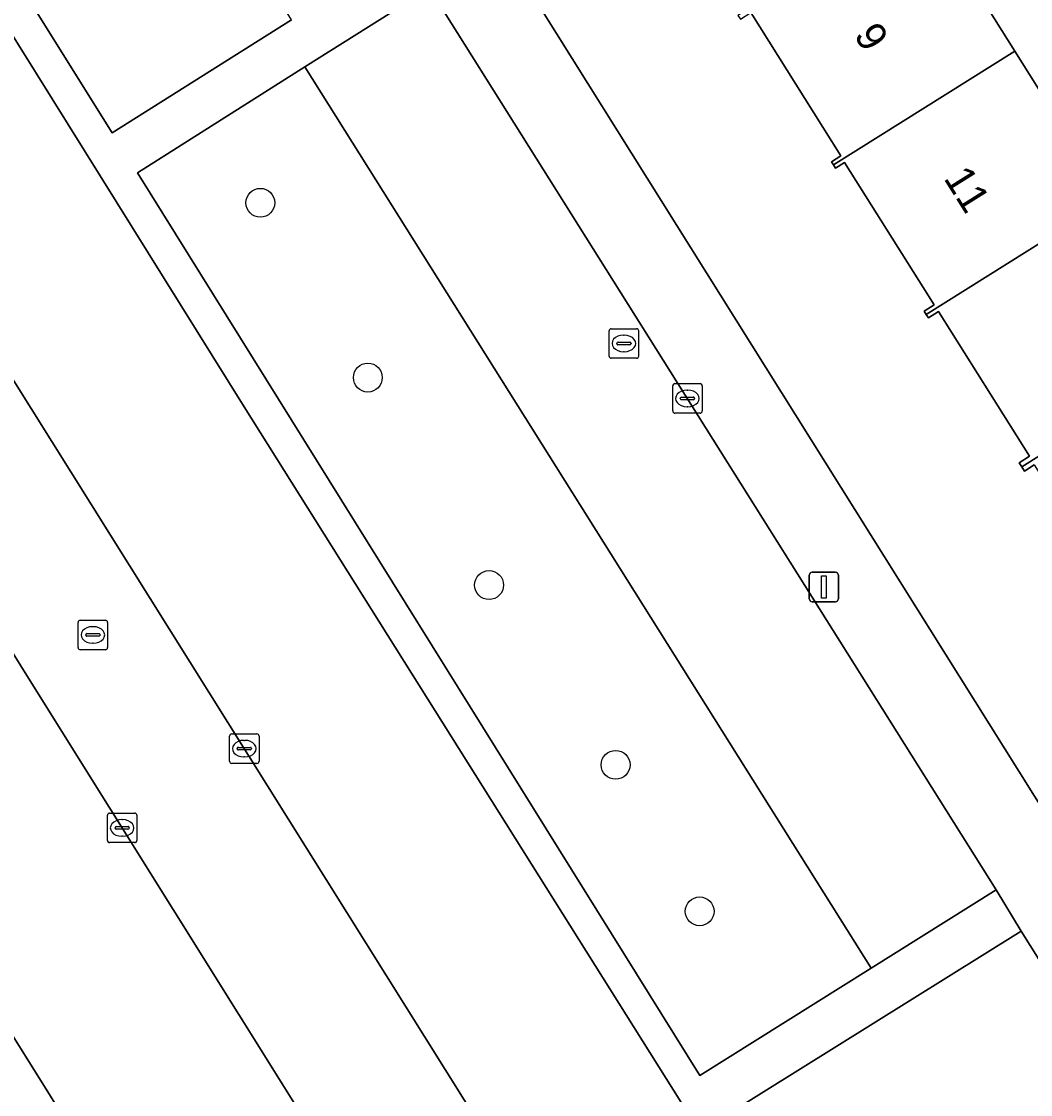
# Model space of a CAD drawing. Extents: x 160077 to 160948, y 386481 to 387498.
# Drawn here: x 160327.78 to 160361.96, y 387042.06 to 387078.43 of the extents above; entities that cross this region are included whole.
import ezdxf

# ---------------------------------------------------------------- set-up
doc = ezdxf.new("R2010")
doc.units = 0
for name, color, linetype in [('IMGEO_Boom', 7, 'Continuous'), ('IMGEO_Erf', 7, 'Continuous'), ('IMGEO_Groenvoorziening', 7, 'Continuous'), ('IMGEO_Kolk', 7, 'Continuous'), ('IMGEO_Lichtmast', 7, 'Continuous'), ('IMGEO_Pand', 7, 'Continuous'), ('IMGEO_Pand_nummerreeks', 7, 'Continuous'), ('IMGEO_Parkeervlak_open', 7, 'Continuous'), ('IMGEO_Rijbaan_lokaal_open', 7, 'Continuous'), ('IMGEO_Rioolput', 7, 'Continuous'), ('IMGEO_Voetpad_open', 7, 'Continuous')]:
    doc.layers.add(name, color=color, linetype=linetype)

msp = doc.modelspace()

# ---------------------------------------------------------------- linework, layer by layer
at = {"layer": 'IMGEO_Boom'}
for centre in [(160335.874, 387072.281), (160339.515, 387066.358), (160343.62, 387059.328), (160347.907, 387053.237), (160350.753, 387048.271)]:
    msp.add_circle(centre, 0.489, dxfattribs=at)
at = {"layer": 'IMGEO_Erf'}
for points in [[(160334.323, 387096.522), (160375.214, 387031.231), (160376.49, 387029.194), (160358.002, 387017.565), (160335.156, 387003.195)], [(160358.23, 387082.512), (160361.427, 387077.418), (160364.596, 387072.366), (160367.836, 387067.205), (160371.063, 387062.062), (160374.293, 387056.914), (160376.977, 387058.598), (160380.183, 387053.489), (160377.499, 387051.805), (160380.699, 387046.706), (160383.93, 387041.558), (160384.664, 387040.388), (160387.208, 387036.335), (160387.021, 387036.218), (160388.049, 387034.579), (160398.411, 387040.992), (160397.348, 387042.778), (160397.711, 387043.013), (160373.677, 387080.18)], [(160362.083, 387063.401), (160361.75, 387063.192), (160361.663, 387063.331), (160361.576, 387063.471), (160361.925, 387063.69), (160358.846, 387068.595), (160358.501, 387068.378), (160358.428, 387068.495), (160358.355, 387068.611), (160358.69, 387068.821), (160355.661, 387073.647), (160355.356, 387073.455), (160355.287, 387073.565), (160355.219, 387073.674), (160355.535, 387073.873), (160352.491, 387078.724)]]:
    msp.add_lwpolyline(points, dxfattribs=at)
at = {"layer": 'IMGEO_Groenvoorziening'}
for points in [[(160322.045, 387088.734), (160330.858, 387074.649), (160336.931, 387078.479), (160322.972, 387100.922), (160315.875, 387096.46)], [(160372.873, 387029.693), (160361.637, 387047.604), (160351.612, 387041.342)]]:
    msp.add_lwpolyline(points, dxfattribs=at)
for points in [[(160356.559, 387046.347), (160360.794, 387049.005), (160341.605, 387079.558), (160337.381, 387076.883)], [(160356.559, 387046.347), (160337.381, 387076.883), (160331.71, 387073.292), (160350.76, 387042.709)]]:
    msp.add_lwpolyline(points, close=True, dxfattribs=at)
at = {"layer": 'IMGEO_Kolk'}
for p, q in [((160349.914, 387066.152), (160350.766, 387066.152)), ((160349.839, 387065.226), (160349.839, 387066.078)), ((160350.327, 387065.932), (160350.352, 387065.932)), ((160350.84, 387066.078), (160350.84, 387065.226)), ((160350.098, 387065.646), (160350.098, 387065.658)), ((160350.536, 387065.609), (160350.138, 387065.609)), ((160350.141, 387065.695), (160350.539, 387065.695)), ((160350.582, 387065.658), (160350.582, 387065.646)), ((160350.766, 387065.152), (160349.914, 387065.152)), ((160350.35, 387065.372), (160350.325, 387065.372)), ((160334.83, 387053.36), (160334.83, 387054.212)), ((160334.905, 387054.286), (160335.757, 387054.286)), ((160335.831, 387054.212), (160335.831, 387053.36)), ((160335.089, 387053.78), (160335.089, 387053.792)), ((160335.527, 387053.743), (160335.129, 387053.743)), ((160335.132, 387053.829), (160335.53, 387053.829)), ((160335.318, 387054.066), (160335.343, 387054.066)), ((160335.573, 387053.792), (160335.573, 387053.78)), ((160335.341, 387053.506), (160335.316, 387053.506)), ((160335.757, 387053.286), (160334.905, 387053.286)), ((160330.768, 387051.599), (160331.62, 387051.599)), ((160330.693, 387050.673), (160330.693, 387051.525)), ((160331.181, 387051.379), (160331.206, 387051.379)), ((160331.694, 387051.525), (160331.694, 387050.673)), ((160330.952, 387051.093), (160330.952, 387051.105)), ((160331.39, 387051.056), (160330.992, 387051.056)), ((160330.995, 387051.142), (160331.393, 387051.142)), ((160331.436, 387051.105), (160331.436, 387051.093)), ((160331.62, 387050.599), (160330.768, 387050.599)), ((160331.204, 387050.819), (160331.179, 387050.819))]:
    msp.add_line(p, q, dxfattribs=at)
for points in [[(160349.914, 387066.152), (160350.766, 387066.152)], [(160349.839, 387065.226), (160349.839, 387066.078)], [(160350.84, 387066.078), (160350.84, 387065.226)], [(160350.766, 387065.152), (160349.914, 387065.152)], [(160334.83, 387053.36), (160334.83, 387054.212)], [(160334.905, 387054.286), (160335.757, 387054.286)], [(160335.831, 387054.212), (160335.831, 387053.36)], [(160335.757, 387053.286), (160334.905, 387053.286)], [(160330.768, 387051.599), (160331.62, 387051.599)], [(160330.693, 387050.673), (160330.693, 387051.525)], [(160331.694, 387051.525), (160331.694, 387050.673)], [(160331.62, 387050.599), (160330.768, 387050.599)]]:
    msp.add_lwpolyline(points, dxfattribs=at)
for centre, radius, start, end in [((160349.916, 387066.076), 0.0765, 91.552, 178.448), ((160349.916, 387066.076), 0.0765, 91.552, 178.448), ((160350.764, 387066.076), 0.0765, 1.552, 88.448), ((160350.764, 387066.076), 0.0765, 1.552, 88.448), ((160350.138, 387065.655), 0.0403, 85.8775, 175.7526), ((160350.135, 387065.645), 0.0366, 178.938, 274.7102), ((160350.539, 387065.652), 0.043, 264.8664, 352.4533), ((160350.543, 387065.657), 0.0386, 1.7309, 96.639), ((160349.916, 387065.228), 0.0765, 181.552, 268.448), ((160349.916, 387065.228), 0.0765, 181.552, 268.448), ((160350.764, 387065.228), 0.0765, 271.552, 358.448), ((160350.764, 387065.228), 0.0765, 271.552, 358.448), ((160334.907, 387054.21), 0.0765, 91.552, 178.448), ((160334.907, 387054.21), 0.0765, 91.552, 178.448), ((160335.755, 387054.21), 0.0765, 1.552, 88.448), ((160335.755, 387054.21), 0.0765, 1.552, 88.448), ((160335.129, 387053.789), 0.0403, 85.8775, 175.7526), ((160335.126, 387053.779), 0.0366, 178.938, 274.7102), ((160335.53, 387053.786), 0.043, 264.8664, 352.4533), ((160335.534, 387053.791), 0.0386, 1.7309, 96.639), ((160334.907, 387053.362), 0.0765, 181.552, 268.448), ((160334.907, 387053.362), 0.0765, 181.552, 268.448), ((160335.755, 387053.362), 0.0765, 271.552, 358.448), ((160335.755, 387053.362), 0.0765, 271.552, 358.448), ((160330.77, 387051.523), 0.0765, 91.552, 178.448), ((160330.77, 387051.523), 0.0765, 91.552, 178.448), ((160331.618, 387051.523), 0.0765, 1.552, 88.448), ((160331.618, 387051.523), 0.0765, 1.552, 88.448), ((160330.992, 387051.102), 0.0403, 85.8775, 175.7526), ((160330.989, 387051.092), 0.0366, 178.938, 274.7102), ((160331.393, 387051.099), 0.043, 264.8664, 352.4533), ((160331.397, 387051.104), 0.0386, 1.7309, 96.639), ((160330.77, 387050.675), 0.0765, 181.552, 268.448), ((160330.77, 387050.675), 0.0765, 181.552, 268.448), ((160331.618, 387050.675), 0.0765, 271.552, 358.448), ((160331.618, 387050.675), 0.0765, 271.552, 358.448)]:
    msp.add_arc(centre, radius, start, end, dxfattribs=at)
for centre, major_axis, ratio, start_param, end_param in [((160350.326, 387065.652), (-0.387, 0.002), 0.722429, 4.712389, 7.853982), ((160350.351, 387065.652), (-0.39, 0.002), 0.717154, 1.570796, 4.712389), ((160335.317, 387053.786), (-0.387, 0.002), 0.722429, 4.712389, 7.853982), ((160335.342, 387053.786), (-0.39, 0.002), 0.717154, 1.570796, 4.712389), ((160331.18, 387051.099), (-0.387, 0.002), 0.722429, 4.712389, 7.853982), ((160331.205, 387051.099), (-0.39, 0.002), 0.717154, 1.570796, 4.712389)]:
    msp.add_ellipse(centre, major_axis=major_axis, ratio=ratio, start_param=start_param, end_param=end_param, dxfattribs=at)
at = {"layer": 'IMGEO_Lichtmast'}
for p, q in [((160354.463, 387058.863), (160354.463, 387059.663)), ((160354.463, 387059.663), (160354.463, 387058.863)), ((160354.563, 387059.763), (160355.353, 387059.763)), ((160355.353, 387059.763), (160354.563, 387059.763)), ((160355.453, 387059.663), (160355.453, 387058.863)), ((160355.453, 387058.863), (160355.453, 387059.663)), ((160355.353, 387058.763), (160354.563, 387058.763)), ((160354.563, 387058.763), (160355.353, 387058.763))]:
    msp.add_line(p, q, dxfattribs=at)
msp.add_lwpolyline([(160354.883, 387059.638), (160355.033, 387059.638), (160355.033, 387058.888), (160354.883, 387058.888), (160354.883, 387059.638)], dxfattribs=at)
for centre, start, end in [((160354.563, 387059.663), 90, 180), ((160354.563, 387059.663), 90, 180), ((160355.353, 387059.663), 0, 90), ((160355.353, 387059.663), 360, 90), ((160354.563, 387058.863), 180, 270), ((160354.563, 387058.863), 180, 270), ((160355.353, 387058.863), 270, 0), ((160355.353, 387058.863), 270, 0)]:
    msp.add_arc(centre, 0.1, start, end, dxfattribs=at)
at = {"layer": 'IMGEO_Pand'}
for points in [[(160352.048, 387078.632), (160352.131, 387078.499), (160352.491, 387078.724), (160355.535, 387073.873), (160355.219, 387073.674), (160355.287, 387073.565), (160361.427, 387077.418), (160358.23, 387082.512)], [(160364.596, 387072.366), (160361.427, 387077.418), (160355.287, 387073.565), (160355.356, 387073.455), (160355.661, 387073.647), (160358.69, 387068.821), (160358.355, 387068.611), (160358.428, 387068.495)], [(160358.428, 387068.495), (160358.501, 387068.378), (160358.846, 387068.595), (160361.925, 387063.69), (160361.576, 387063.471), (160361.663, 387063.331), (160367.836, 387067.205), (160364.596, 387072.366)], [(160361.663, 387063.331), (160361.75, 387063.192), (160362.083, 387063.401), (160365.14, 387058.529), (160364.778, 387058.302), (160364.861, 387058.169), (160371.063, 387062.062), (160367.836, 387067.205)]]:
    msp.add_lwpolyline(points, close=True, dxfattribs=at)
at = {"layer": 'IMGEO_Parkeervlak_open'}
for points in [[(160335.324, 387065.368), (160321.167, 387088.081)], [(160352.547, 387016.942), (160328.585, 387055.274), (160308.312, 387087.772)], [(160314.192, 387087.558), (160327.471, 387066.343), (160347.453, 387034.413)], [(160316.457, 387072.888), (160311.479, 387069.679), (160342.585, 387019.867)], [(160351.778, 387039.174), (160335.324, 387065.368)]]:
    msp.add_lwpolyline(points, dxfattribs=at)
at = {"layer": 'IMGEO_Rijbaan_lokaal_open'}
for points in [[(160347.453, 387034.413), (160327.471, 387066.343), (160314.192, 387087.558), (160313.33, 387088.935)], [(160308.312, 387087.772), (160328.585, 387055.274), (160352.547, 387016.942), (160356.728, 387019.59), (160354.231, 387023.611), (160354.195, 387023.671), (160353.989, 387024.056), (160353.818, 387024.459), (160353.683, 387024.875), (160353.587, 387025.301), (160353.528, 387025.734), (160353.509, 387026.171), (160353.529, 387026.608), (160353.588, 387027.041), (160353.685, 387027.467), (160353.82, 387027.883), (160353.992, 387028.285), (160354.198, 387028.671), (160354.439, 387029.036), (160354.711, 387029.378), (160355.012, 387029.695), (160355.341, 387029.983), (160355.694, 387030.241), (160358.635, 387032.059)]]:
    msp.add_lwpolyline(points, dxfattribs=at)
at = {"layer": 'IMGEO_Rioolput'}
for p, q in [((160347.686, 387067.088), (160347.686, 387067.94)), ((160347.761, 387068.014), (160348.613, 387068.014)), ((160348.687, 387067.94), (160348.687, 387067.088)), ((160348.174, 387067.794), (160348.199, 387067.794)), ((160347.945, 387067.508), (160347.945, 387067.52)), ((160348.383, 387067.471), (160347.985, 387067.471)), ((160347.988, 387067.557), (160348.386, 387067.557)), ((160348.197, 387067.234), (160348.172, 387067.234)), ((160348.429, 387067.52), (160348.429, 387067.508)), ((160348.613, 387067.014), (160347.761, 387067.014)), ((160329.776, 387058.138), (160330.628, 387058.138)), ((160329.701, 387057.212), (160329.701, 387058.064)), ((160330.189, 387057.918), (160330.214, 387057.918)), ((160330.702, 387058.064), (160330.702, 387057.212)), ((160329.96, 387057.632), (160329.96, 387057.644)), ((160330.398, 387057.595), (160330, 387057.595)), ((160330.003, 387057.681), (160330.401, 387057.681)), ((160330.444, 387057.644), (160330.444, 387057.632)), ((160330.628, 387057.138), (160329.776, 387057.138)), ((160330.212, 387057.358), (160330.187, 387057.358))]:
    msp.add_line(p, q, dxfattribs=at)
for points in [[(160347.686, 387067.088), (160347.686, 387067.94)], [(160347.761, 387068.014), (160348.613, 387068.014)], [(160348.687, 387067.94), (160348.687, 387067.088)], [(160348.613, 387067.014), (160347.761, 387067.014)], [(160329.776, 387058.138), (160330.628, 387058.138)], [(160329.701, 387057.212), (160329.701, 387058.064)], [(160330.702, 387058.064), (160330.702, 387057.212)], [(160330.628, 387057.138), (160329.776, 387057.138)]]:
    msp.add_lwpolyline(points, dxfattribs=at)
for centre, radius, start, end in [((160347.763, 387067.938), 0.0765, 91.552, 178.448), ((160347.763, 387067.938), 0.0765, 91.552, 178.448), ((160348.611, 387067.938), 0.0765, 1.552, 88.448), ((160348.611, 387067.938), 0.0765, 1.552, 88.448), ((160347.985, 387067.517), 0.0403, 85.8775, 175.7526), ((160347.982, 387067.507), 0.0366, 178.938, 274.7102), ((160348.386, 387067.514), 0.043, 264.8664, 352.4533), ((160348.39, 387067.519), 0.0386, 1.7309, 96.639), ((160347.763, 387067.09), 0.0765, 181.552, 268.448), ((160347.763, 387067.09), 0.0765, 181.552, 268.448), ((160348.611, 387067.09), 0.0765, 271.552, 358.448), ((160348.611, 387067.09), 0.0765, 271.552, 358.448), ((160329.778, 387058.062), 0.0765, 91.552, 178.448), ((160329.778, 387058.062), 0.0765, 91.552, 178.448), ((160330.626, 387058.062), 0.0765, 1.552, 88.448), ((160330.626, 387058.062), 0.0765, 1.552, 88.448), ((160330, 387057.641), 0.0403, 85.8775, 175.7526), ((160329.997, 387057.631), 0.0366, 178.938, 274.7102), ((160330.401, 387057.638), 0.043, 264.8664, 352.4533), ((160330.405, 387057.643), 0.0386, 1.7309, 96.639), ((160329.778, 387057.214), 0.0765, 181.552, 268.448), ((160329.778, 387057.214), 0.0765, 181.552, 268.448), ((160330.626, 387057.214), 0.0765, 271.552, 358.448), ((160330.626, 387057.214), 0.0765, 271.552, 358.448)]:
    msp.add_arc(centre, radius, start, end, dxfattribs=at)
for centre, major_axis, ratio, start_param, end_param in [((160348.173, 387067.514), (-0.387, 0.002), 0.722429, 4.712389, 7.853982), ((160348.198, 387067.514), (-0.39, 0.002), 0.717154, 1.570796, 4.712389), ((160330.188, 387057.638), (-0.387, 0.002), 0.722429, 4.712389, 7.853982), ((160330.213, 387057.638), (-0.39, 0.002), 0.717154, 1.570796, 4.712389)]:
    msp.add_ellipse(centre, major_axis=major_axis, ratio=ratio, start_param=start_param, end_param=end_param, dxfattribs=at)
at = {"layer": 'IMGEO_Voetpad_open'}
for points in [[(160328.409, 387100.701), (160340.738, 387080.879), (160341.605, 387079.558), (160360.794, 387049.005), (160361.637, 387047.604), (160372.873, 387029.693), (160357.744, 387020.203), (160356.728, 387019.59), (160358.002, 387017.565), (160376.49, 387029.194), (160375.214, 387031.231), (160334.323, 387096.522)], [(160336.931, 387078.479), (160330.858, 387074.649), (160322.045, 387088.734)], [(160321.167, 387088.081), (160335.324, 387065.368), (160351.778, 387039.174)], [(160351.612, 387041.342), (160361.637, 387047.604), (160360.794, 387049.005), (160356.559, 387046.347), (160350.76, 387042.709), (160331.71, 387073.292), (160337.381, 387076.883), (160341.605, 387079.558)], [(160342.585, 387019.867), (160311.479, 387069.679)]]:
    msp.add_lwpolyline(points, dxfattribs=at)

# ---------------------------------------------------------------- texts
at = {"layer": 'IMGEO_Pand_nummerreeks'}
for s, p in [('9', (160355.957, 387077.962)), ('11', (160358.998, 387073.112))]:
    msp.add_text(s, height=1, rotation=302.1, dxfattribs=at).set_placement(p)

doc.saveas('drawing.dxf')
